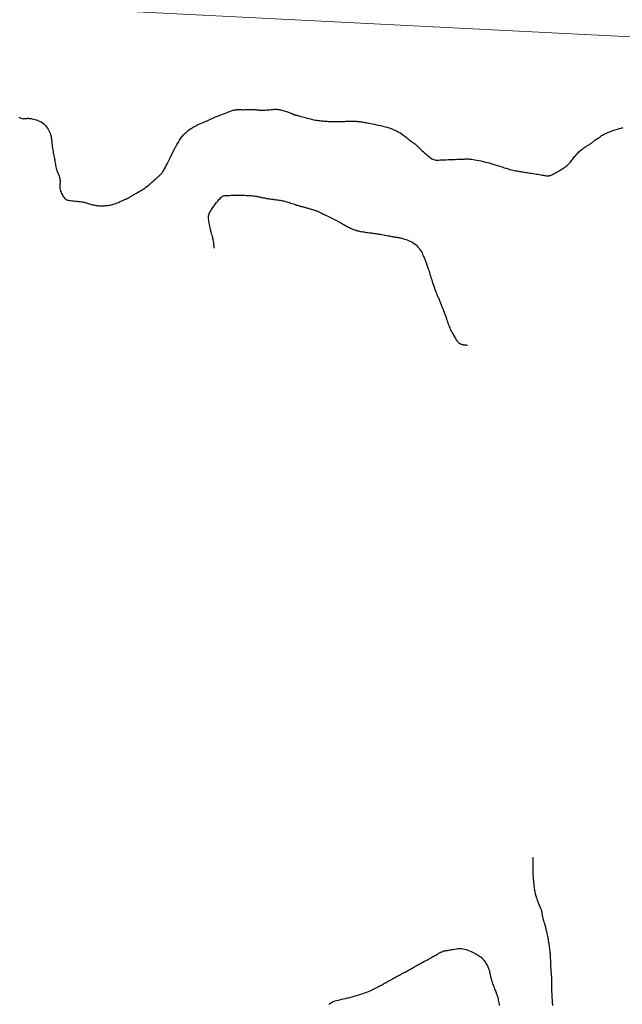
# Model space of a CAD drawing. Header units: millimetres. Extents: x 32690613 to 32693367, y 5343692 to 5344708.
# Tile 436 of 656: x 32692748 to 32692780, y 5344152 to 5344203. Entities that reach past the tile are written whole.
import ezdxf

# ---------------------------------------------------------------- set-up
doc = ezdxf.new("R2010")
doc.units = ezdxf.units.MM
doc.header["$LTSCALE"] = 20
doc.layers.get('0').update_dxf_attribs({"lineweight": 18})
doc.layers.get('Defpoints').update_dxf_attribs({"color": 11, "lineweight": 18})
for name, color, linetype in [('02-DGM_HL_492.00', 82, 'Continuous'), ('02-DGM_HL_492.50', 92, 'Continuous'), ('02-DGM_HL_493.00', 102, 'Continuous')]:
    doc.layers.add(name, color=color, linetype=linetype)

# ---------------------------------------------------------------- blocks, each defined once
blk = doc.blocks.new('A$C78070446')
blk.add_line((4469482.471, 5342769.75), (4470232.054, 5342702.499))

msp = doc.modelspace()

# ---------------------------------------------------------------- linework, layer by layer
at = {"layer": '02-DGM_HL_492.00', "elevation": 492, "flags": 128}
for points in [[(32692748.224, 5344198.038), (32692748.292, 5344198.008), (32692748.351, 5344197.985), (32692748.402, 5344197.97), (32692748.445, 5344197.961), (32692748.483, 5344197.957), (32692748.516, 5344197.957), (32692748.546, 5344197.959), (32692748.574, 5344197.963), (32692748.602, 5344197.968), (32692748.631, 5344197.971), (32692748.661, 5344197.974), (32692748.694, 5344197.975), (32692748.73, 5344197.975), (32692748.771, 5344197.972), (32692748.817, 5344197.967), (32692748.869, 5344197.959), (32692748.928, 5344197.947), (32692748.995, 5344197.932), (32692749.068, 5344197.913), (32692749.145, 5344197.889), (32692749.224, 5344197.861), (32692749.305, 5344197.826), (32692749.383, 5344197.786), (32692749.459, 5344197.74), (32692749.53, 5344197.686), (32692749.594, 5344197.625), (32692749.651, 5344197.559), (32692749.703, 5344197.489), (32692749.748, 5344197.416), (32692749.787, 5344197.343), (32692749.821, 5344197.271), (32692749.849, 5344197.202), (32692749.872, 5344197.138), (32692749.891, 5344197.079), (32692749.905, 5344197.026), (32692749.916, 5344196.977), (32692749.924, 5344196.932), (32692749.929, 5344196.89), (32692749.933, 5344196.85), (32692749.936, 5344196.812), (32692749.939, 5344196.774), (32692749.942, 5344196.736), (32692749.945, 5344196.697), (32692749.949, 5344196.656), (32692749.953, 5344196.613), (32692749.959, 5344196.567), (32692749.966, 5344196.517), (32692749.974, 5344196.463), (32692749.984, 5344196.404), (32692749.995, 5344196.339), (32692750.007, 5344196.269), (32692750.021, 5344196.196), (32692750.035, 5344196.12), (32692750.049, 5344196.042), (32692750.064, 5344195.964), (32692750.078, 5344195.886), (32692750.091, 5344195.81), (32692750.104, 5344195.736), (32692750.117, 5344195.664), (32692750.129, 5344195.594), (32692750.142, 5344195.527), (32692750.155, 5344195.461), (32692750.171, 5344195.396), (32692750.188, 5344195.333), (32692750.207, 5344195.271), (32692750.229, 5344195.209), (32692750.253, 5344195.149), (32692750.277, 5344195.089), (32692750.301, 5344195.03), (32692750.323, 5344194.971), (32692750.342, 5344194.913), (32692750.357, 5344194.855), (32692750.367, 5344194.798), (32692750.372, 5344194.741), (32692750.371, 5344194.683), (32692750.368, 5344194.626), (32692750.364, 5344194.568), (32692750.36, 5344194.51), (32692750.357, 5344194.451), (32692750.359, 5344194.391), (32692750.366, 5344194.329), (32692750.379, 5344194.266), (32692750.398, 5344194.203), (32692750.421, 5344194.141), (32692750.448, 5344194.08), (32692750.478, 5344194.022), (32692750.509, 5344193.968), (32692750.54, 5344193.919), (32692750.57, 5344193.876), (32692750.599, 5344193.839), (32692750.627, 5344193.809), (32692750.656, 5344193.784), (32692750.688, 5344193.764), (32692750.723, 5344193.748), (32692750.765, 5344193.735), (32692750.813, 5344193.724), (32692750.87, 5344193.714), (32692750.937, 5344193.706), (32692751.011, 5344193.698), (32692751.091, 5344193.69), (32692751.173, 5344193.682), (32692751.255, 5344193.674), (32692751.334, 5344193.667), (32692751.409, 5344193.658), (32692751.477, 5344193.649), (32692751.535, 5344193.64), (32692751.585, 5344193.63), (32692751.63, 5344193.619), (32692751.67, 5344193.607), (32692751.708, 5344193.595), (32692751.747, 5344193.582), (32692751.787, 5344193.568), (32692751.831, 5344193.554), (32692751.88, 5344193.539), (32692751.935, 5344193.524), (32692751.993, 5344193.509), (32692752.054, 5344193.494), (32692752.118, 5344193.481), (32692752.182, 5344193.469), (32692752.247, 5344193.458), (32692752.31, 5344193.449), (32692752.372, 5344193.443), (32692752.432, 5344193.439), (32692752.491, 5344193.437), (32692752.548, 5344193.436), (32692752.604, 5344193.438), (32692752.659, 5344193.44), (32692752.713, 5344193.444), (32692752.766, 5344193.448), (32692752.818, 5344193.453), (32692752.871, 5344193.46), (32692752.923, 5344193.467), (32692752.976, 5344193.476), (32692753.03, 5344193.488), (32692753.086, 5344193.502), (32692753.143, 5344193.518), (32692753.204, 5344193.538), (32692753.267, 5344193.561), (32692753.331, 5344193.586), (32692753.396, 5344193.613), (32692753.461, 5344193.641), (32692753.522, 5344193.668), (32692753.581, 5344193.695), (32692753.634, 5344193.719), (32692753.681, 5344193.741), (32692753.721, 5344193.759), (32692753.755, 5344193.773), (32692753.784, 5344193.786), (32692753.808, 5344193.796), (32692753.83, 5344193.805), (32692753.85, 5344193.814), (32692753.869, 5344193.822), (32692753.889, 5344193.831), (32692753.91, 5344193.842), (32692753.934, 5344193.854), (32692753.959, 5344193.867), (32692753.986, 5344193.882), (32692754.016, 5344193.899), (32692754.048, 5344193.918), (32692754.083, 5344193.939), (32692754.12, 5344193.962), (32692754.161, 5344193.987), (32692754.203, 5344194.014), (32692754.248, 5344194.041), (32692754.293, 5344194.07), (32692754.338, 5344194.098), (32692754.383, 5344194.125), (32692754.427, 5344194.151), (32692754.469, 5344194.174), (32692754.508, 5344194.196), (32692754.547, 5344194.216), (32692754.586, 5344194.236), (32692754.626, 5344194.259), (32692754.669, 5344194.284), (32692754.717, 5344194.315), (32692754.77, 5344194.352), (32692754.83, 5344194.397), (32692754.897, 5344194.451), (32692754.971, 5344194.512), (32692755.047, 5344194.577), (32692755.125, 5344194.645), (32692755.202, 5344194.713), (32692755.276, 5344194.779), (32692755.343, 5344194.84), (32692755.402, 5344194.895), (32692755.452, 5344194.94), (32692755.492, 5344194.978), (32692755.524, 5344195.008), (32692755.549, 5344195.033), (32692755.569, 5344195.052), (32692755.586, 5344195.068), (32692755.599, 5344195.081), (32692755.612, 5344195.092), (32692755.624, 5344195.103), (32692755.637, 5344195.115), (32692755.651, 5344195.129), (32692755.667, 5344195.148), (32692755.685, 5344195.173), (32692755.707, 5344195.205), (32692755.733, 5344195.246), (32692755.763, 5344195.298), (32692755.798, 5344195.361), (32692755.837, 5344195.436), (32692755.881, 5344195.52), (32692755.928, 5344195.613), (32692755.978, 5344195.713), (32692756.032, 5344195.82), (32692756.087, 5344195.931), (32692756.144, 5344196.047), (32692756.203, 5344196.165), (32692756.263, 5344196.284), (32692756.324, 5344196.403), (32692756.386, 5344196.52), (32692756.449, 5344196.635), (32692756.513, 5344196.744), (32692756.578, 5344196.848), (32692756.644, 5344196.944), (32692756.711, 5344197.032), (32692756.778, 5344197.111), (32692756.845, 5344197.182), (32692756.912, 5344197.247), (32692756.978, 5344197.305), (32692757.043, 5344197.357), (32692757.106, 5344197.404), (32692757.168, 5344197.446), (32692757.229, 5344197.484), (32692757.288, 5344197.519), (32692757.348, 5344197.552), (32692757.41, 5344197.583), (32692757.476, 5344197.615), (32692757.546, 5344197.648), (32692757.622, 5344197.682), (32692757.706, 5344197.719), (32692757.798, 5344197.76), (32692757.897, 5344197.804), (32692758.002, 5344197.851), (32692758.111, 5344197.899), (32692758.222, 5344197.947), (32692758.334, 5344197.996), (32692758.446, 5344198.044), (32692758.555, 5344198.09), (32692758.661, 5344198.133), (32692758.762, 5344198.174), (32692758.859, 5344198.212), (32692758.95, 5344198.248), (32692759.036, 5344198.28), (32692759.115, 5344198.309), (32692759.188, 5344198.334), (32692759.254, 5344198.356), (32692759.312, 5344198.375), (32692759.363, 5344198.39), (32692759.409, 5344198.402), (32692759.449, 5344198.412), (32692759.486, 5344198.419), (32692759.521, 5344198.424), (32692759.553, 5344198.427), (32692759.584, 5344198.429), (32692759.616, 5344198.43), (32692759.648, 5344198.429), (32692759.682, 5344198.429), (32692759.72, 5344198.428), (32692759.761, 5344198.426), (32692759.807, 5344198.425), (32692759.859, 5344198.424), (32692759.918, 5344198.424), (32692759.984, 5344198.425), (32692760.056, 5344198.426), (32692760.131, 5344198.427), (32692760.208, 5344198.428), (32692760.284, 5344198.429), (32692760.358, 5344198.43), (32692760.426, 5344198.429), (32692760.488, 5344198.427), (32692760.541, 5344198.423), (32692760.588, 5344198.418), (32692760.63, 5344198.413), (32692760.671, 5344198.407), (32692760.712, 5344198.402), (32692760.757, 5344198.399), (32692760.807, 5344198.396), (32692760.864, 5344198.396), (32692760.932, 5344198.399), (32692761.007, 5344198.403), (32692761.087, 5344198.41), (32692761.17, 5344198.417), (32692761.253, 5344198.424), (32692761.334, 5344198.431), (32692761.409, 5344198.437), (32692761.478, 5344198.442), (32692761.537, 5344198.445), (32692761.588, 5344198.445), (32692761.633, 5344198.444), (32692761.674, 5344198.441), (32692761.712, 5344198.435), (32692761.751, 5344198.428), (32692761.792, 5344198.418), (32692761.837, 5344198.407), (32692761.887, 5344198.393), (32692761.941, 5344198.378), (32692761.999, 5344198.361), (32692762.057, 5344198.344), (32692762.116, 5344198.326), (32692762.172, 5344198.309), (32692762.225, 5344198.291), (32692762.274, 5344198.275), (32692762.316, 5344198.259), (32692762.352, 5344198.244), (32692762.383, 5344198.231), (32692762.41, 5344198.219), (32692762.433, 5344198.208), (32692762.453, 5344198.197), (32692762.471, 5344198.189), (32692762.488, 5344198.181), (32692762.503, 5344198.174), (32692762.518, 5344198.168), (32692762.533, 5344198.164), (32692762.547, 5344198.159), (32692762.562, 5344198.156), (32692762.577, 5344198.152), (32692762.592, 5344198.149), (32692762.609, 5344198.145), (32692762.626, 5344198.142), (32692762.646, 5344198.137), (32692762.669, 5344198.132), (32692762.697, 5344198.125), (32692762.731, 5344198.117), (32692762.771, 5344198.106), (32692762.82, 5344198.093), (32692762.878, 5344198.077), (32692762.946, 5344198.058), (32692763.023, 5344198.037), (32692763.107, 5344198.014), (32692763.194, 5344197.99), (32692763.285, 5344197.966), (32692763.376, 5344197.943), (32692763.466, 5344197.921), (32692763.552, 5344197.902), (32692763.634, 5344197.886), (32692763.711, 5344197.873), (32692763.784, 5344197.862), (32692763.853, 5344197.854), (32692763.92, 5344197.847), (32692763.985, 5344197.841), (32692764.048, 5344197.836), (32692764.111, 5344197.831), (32692764.174, 5344197.827), (32692764.237, 5344197.823), (32692764.3, 5344197.818), (32692764.363, 5344197.815), (32692764.427, 5344197.811), (32692764.491, 5344197.808), (32692764.556, 5344197.806), (32692764.622, 5344197.805), (32692764.688, 5344197.805), (32692764.755, 5344197.805), (32692764.822, 5344197.806), (32692764.889, 5344197.807), (32692764.956, 5344197.809), (32692765.022, 5344197.812), (32692765.086, 5344197.814), (32692765.149, 5344197.816), (32692765.211, 5344197.819), (32692765.271, 5344197.821), (32692765.33, 5344197.823), (32692765.387, 5344197.825), (32692765.443, 5344197.826), (32692765.498, 5344197.827), (32692765.552, 5344197.827), (32692765.605, 5344197.827), (32692765.658, 5344197.826), (32692765.71, 5344197.824), (32692765.763, 5344197.821), (32692765.816, 5344197.817), (32692765.871, 5344197.812), (32692765.927, 5344197.806), (32692765.986, 5344197.798), (32692766.047, 5344197.789), (32692766.112, 5344197.779), (32692766.18, 5344197.767), (32692766.252, 5344197.754), (32692766.329, 5344197.739), (32692766.41, 5344197.722), (32692766.496, 5344197.705), (32692766.588, 5344197.686), (32692766.686, 5344197.665), (32692766.79, 5344197.643), (32692766.899, 5344197.62), (32692767.01, 5344197.595), (32692767.124, 5344197.569), (32692767.237, 5344197.54), (32692767.349, 5344197.509), (32692767.458, 5344197.476), (32692767.562, 5344197.441), (32692767.661, 5344197.403), (32692767.753, 5344197.363), (32692767.841, 5344197.321), (32692767.923, 5344197.277), (32692768.001, 5344197.231), (32692768.074, 5344197.185), (32692768.144, 5344197.138), (32692768.21, 5344197.091), (32692768.273, 5344197.043), (32692768.332, 5344196.996), (32692768.388, 5344196.951), (32692768.441, 5344196.907), (32692768.49, 5344196.866), (32692768.535, 5344196.827), (32692768.576, 5344196.793), (32692768.613, 5344196.764), (32692768.646, 5344196.739), (32692768.676, 5344196.718), (32692768.701, 5344196.702), (32692768.725, 5344196.687), (32692768.745, 5344196.675), (32692768.764, 5344196.664), (32692768.782, 5344196.653), (32692768.798, 5344196.642), (32692768.814, 5344196.629), (32692768.831, 5344196.614), (32692768.85, 5344196.596), (32692768.873, 5344196.573), (32692768.901, 5344196.546), (32692768.935, 5344196.512), (32692768.976, 5344196.47), (32692769.027, 5344196.421), (32692769.088, 5344196.363), (32692769.156, 5344196.299), (32692769.23, 5344196.231), (32692769.308, 5344196.161), (32692769.387, 5344196.092), (32692769.465, 5344196.028), (32692769.539, 5344195.969), (32692769.607, 5344195.92), (32692769.667, 5344195.881), (32692769.721, 5344195.852), (32692769.771, 5344195.831), (32692769.819, 5344195.818), (32692769.867, 5344195.811), (32692769.916, 5344195.808), (32692769.969, 5344195.809), (32692770.028, 5344195.811), (32692770.094, 5344195.813), (32692770.167, 5344195.816), (32692770.246, 5344195.819), (32692770.33, 5344195.823), (32692770.417, 5344195.826), (32692770.508, 5344195.83), (32692770.6, 5344195.833), (32692770.694, 5344195.837), (32692770.787, 5344195.841), (32692770.88, 5344195.844), (32692770.971, 5344195.848), (32692771.058, 5344195.851), (32692771.142, 5344195.854), (32692771.221, 5344195.857), (32692771.294, 5344195.86), (32692771.36, 5344195.863), (32692771.419, 5344195.865), (32692771.473, 5344195.867), (32692771.523, 5344195.867), (32692771.574, 5344195.866), (32692771.626, 5344195.863), (32692771.683, 5344195.858), (32692771.747, 5344195.85), (32692771.82, 5344195.839), (32692771.904, 5344195.825), (32692771.999, 5344195.807), (32692772.102, 5344195.787), (32692772.214, 5344195.763), (32692772.331, 5344195.736), (32692772.452, 5344195.707), (32692772.577, 5344195.675), (32692772.703, 5344195.64), (32692772.83, 5344195.603), (32692772.955, 5344195.565), (32692773.078, 5344195.526), (32692773.199, 5344195.488), (32692773.316, 5344195.45), (32692773.427, 5344195.414), (32692773.533, 5344195.381), (32692773.632, 5344195.351), (32692773.723, 5344195.326), (32692773.807, 5344195.304), (32692773.885, 5344195.286), (32692773.958, 5344195.27), (32692774.027, 5344195.257), (32692774.093, 5344195.245), (32692774.157, 5344195.234), (32692774.221, 5344195.224), (32692774.284, 5344195.214), (32692774.347, 5344195.204), (32692774.412, 5344195.194), (32692774.478, 5344195.183), (32692774.545, 5344195.172), (32692774.616, 5344195.161), (32692774.689, 5344195.149), (32692774.766, 5344195.137), (32692774.846, 5344195.124), (32692774.929, 5344195.111), (32692775.013, 5344195.097), (32692775.096, 5344195.084), (32692775.178, 5344195.07), (32692775.256, 5344195.056), (32692775.329, 5344195.043), (32692775.396, 5344195.031), (32692775.455, 5344195.019), (32692775.508, 5344195.009), (32692775.554, 5344195), (32692775.597, 5344194.993), (32692775.636, 5344194.988), (32692775.673, 5344194.986), (32692775.709, 5344194.987), (32692775.745, 5344194.992), (32692775.782, 5344195), (32692775.82, 5344195.013), (32692775.861, 5344195.029), (32692775.904, 5344195.048), (32692775.95, 5344195.071), (32692776.001, 5344195.098), (32692776.055, 5344195.127), (32692776.113, 5344195.159), (32692776.177, 5344195.194), (32692776.244, 5344195.232), (32692776.314, 5344195.271), (32692776.384, 5344195.312), (32692776.453, 5344195.355), (32692776.52, 5344195.398), (32692776.584, 5344195.442), (32692776.643, 5344195.486), (32692776.695, 5344195.529), (32692776.742, 5344195.573), (32692776.785, 5344195.617), (32692776.824, 5344195.661), (32692776.86, 5344195.705), (32692776.895, 5344195.75), (32692776.93, 5344195.796), (32692776.965, 5344195.843), (32692777.002, 5344195.891), (32692777.039, 5344195.939), (32692777.079, 5344195.988), (32692777.119, 5344196.037), (32692777.161, 5344196.085), (32692777.204, 5344196.132), (32692777.247, 5344196.178), (32692777.292, 5344196.223), (32692777.338, 5344196.265), (32692777.384, 5344196.305), (32692777.43, 5344196.343), (32692777.475, 5344196.379), (32692777.52, 5344196.413), (32692777.564, 5344196.444), (32692777.606, 5344196.472), (32692777.645, 5344196.498), (32692777.683, 5344196.521), (32692777.718, 5344196.543), (32692777.751, 5344196.563), (32692777.783, 5344196.581), (32692777.814, 5344196.6), (32692777.844, 5344196.619), (32692777.874, 5344196.639), (32692777.904, 5344196.66), (32692777.935, 5344196.683), (32692777.967, 5344196.708), (32692778, 5344196.734), (32692778.034, 5344196.762), (32692778.07, 5344196.792), (32692778.109, 5344196.822), (32692778.15, 5344196.854), (32692778.195, 5344196.886), (32692778.242, 5344196.919), (32692778.293, 5344196.953), (32692778.346, 5344196.988), (32692778.402, 5344197.023), (32692778.461, 5344197.059), (32692778.522, 5344197.095), (32692778.584, 5344197.133), (32692778.648, 5344197.171)], [(32692778.648, 5344197.171), (32692778.8, 5344197.232), (32692778.94, 5344197.287), (32692779.069, 5344197.335), (32692779.188, 5344197.377), (32692779.3, 5344197.413), (32692779.403, 5344197.445), (32692779.501, 5344197.471), (32692779.593, 5344197.493)]]:
    msp.add_lwpolyline(points, dxfattribs=at)
at = {"layer": '02-DGM_HL_492.50', "elevation": 492.5, "flags": 128}
for points in [[(32692758.367, 5344191.234), (32692758.367, 5344191.242), (32692758.366, 5344191.266), (32692758.365, 5344191.304), (32692758.362, 5344191.351), (32692758.358, 5344191.407), (32692758.352, 5344191.468), (32692758.345, 5344191.533), (32692758.335, 5344191.599), (32692758.323, 5344191.664), (32692758.308, 5344191.729), (32692758.292, 5344191.793), (32692758.275, 5344191.859), (32692758.256, 5344191.925), (32692758.237, 5344191.994), (32692758.218, 5344192.065), (32692758.198, 5344192.14), (32692758.179, 5344192.218), (32692758.161, 5344192.299), (32692758.143, 5344192.382), (32692758.127, 5344192.464), (32692758.113, 5344192.544), (32692758.1, 5344192.621), (32692758.09, 5344192.693), (32692758.082, 5344192.759), (32692758.078, 5344192.818), (32692758.077, 5344192.871), (32692758.081, 5344192.921), (32692758.09, 5344192.97), (32692758.106, 5344193.019), (32692758.129, 5344193.072), (32692758.159, 5344193.13), (32692758.199, 5344193.196), (32692758.247, 5344193.27), (32692758.303, 5344193.351), (32692758.365, 5344193.436), (32692758.429, 5344193.522), (32692758.495, 5344193.606), (32692758.559, 5344193.685), (32692758.619, 5344193.757), (32692758.674, 5344193.818), (32692758.722, 5344193.866), (32692758.764, 5344193.903), (32692758.803, 5344193.929), (32692758.841, 5344193.947), (32692758.88, 5344193.959), (32692758.923, 5344193.966), (32692758.972, 5344193.97), (32692759.03, 5344193.972), (32692759.097, 5344193.975), (32692759.174, 5344193.978), (32692759.259, 5344193.98), (32692759.349, 5344193.983), (32692759.445, 5344193.985), (32692759.543, 5344193.987), (32692759.644, 5344193.987), (32692759.744, 5344193.987), (32692759.844, 5344193.985), (32692759.942, 5344193.982), (32692760.036, 5344193.978), (32692760.127, 5344193.973), (32692760.213, 5344193.968), (32692760.294, 5344193.962), (32692760.368, 5344193.955), (32692760.434, 5344193.948), (32692760.493, 5344193.94), (32692760.546, 5344193.933), (32692760.592, 5344193.925), (32692760.635, 5344193.917), (32692760.675, 5344193.909), (32692760.714, 5344193.9), (32692760.752, 5344193.891), (32692760.792, 5344193.881), (32692760.835, 5344193.872), (32692760.881, 5344193.862), (32692760.929, 5344193.852), (32692760.98, 5344193.841), (32692761.034, 5344193.831), (32692761.09, 5344193.821), (32692761.149, 5344193.811), (32692761.211, 5344193.802), (32692761.275, 5344193.793), (32692761.341, 5344193.784), (32692761.408, 5344193.775), (32692761.475, 5344193.767), (32692761.543, 5344193.758), (32692761.609, 5344193.75), (32692761.674, 5344193.74), (32692761.737, 5344193.731), (32692761.797, 5344193.721), (32692761.854, 5344193.71), (32692761.911, 5344193.698), (32692761.966, 5344193.686), (32692762.022, 5344193.672), (32692762.079, 5344193.657), (32692762.138, 5344193.64), (32692762.2, 5344193.622), (32692762.265, 5344193.602), (32692762.332, 5344193.581), (32692762.399, 5344193.559), (32692762.466, 5344193.537), (32692762.531, 5344193.516), (32692762.593, 5344193.496), (32692762.649, 5344193.477), (32692762.7, 5344193.461), (32692762.743, 5344193.448), (32692762.779, 5344193.437), (32692762.811, 5344193.428), (32692762.84, 5344193.42), (32692762.867, 5344193.413), (32692762.893, 5344193.406), (32692762.92, 5344193.399), (32692762.95, 5344193.392), (32692762.984, 5344193.383), (32692763.021, 5344193.372), (32692763.061, 5344193.361), (32692763.103, 5344193.349), (32692763.147, 5344193.336), (32692763.193, 5344193.323), (32692763.24, 5344193.31), (32692763.287, 5344193.296), (32692763.335, 5344193.282), (32692763.382, 5344193.268), (32692763.428, 5344193.255), (32692763.472, 5344193.242), (32692763.514, 5344193.229), (32692763.554, 5344193.217), (32692763.591, 5344193.206), (32692763.625, 5344193.195), (32692763.655, 5344193.186), (32692763.682, 5344193.176), (32692763.707, 5344193.167), (32692763.731, 5344193.158), (32692763.756, 5344193.147), (32692763.782, 5344193.136), (32692763.81, 5344193.123), (32692763.841, 5344193.109), (32692763.877, 5344193.092), (32692763.917, 5344193.072), (32692763.961, 5344193.051), (32692764.008, 5344193.027), (32692764.06, 5344193.002), (32692764.115, 5344192.974), (32692764.174, 5344192.945), (32692764.236, 5344192.914), (32692764.302, 5344192.882), (32692764.369, 5344192.848), (32692764.439, 5344192.814), (32692764.509, 5344192.778), (32692764.58, 5344192.743), (32692764.65, 5344192.707), (32692764.719, 5344192.671), (32692764.786, 5344192.636), (32692764.85, 5344192.601), (32692764.912, 5344192.567), (32692764.972, 5344192.534), (32692765.029, 5344192.502), (32692765.085, 5344192.471), (32692765.139, 5344192.441), (32692765.192, 5344192.412), (32692765.244, 5344192.384), (32692765.294, 5344192.357), (32692765.344, 5344192.331), (32692765.392, 5344192.306), (32692765.438, 5344192.283), (32692765.483, 5344192.262), (32692765.525, 5344192.242), (32692765.565, 5344192.224), (32692765.603, 5344192.208), (32692765.638, 5344192.193), (32692765.672, 5344192.181), (32692765.705, 5344192.169), (32692765.739, 5344192.159), (32692765.774, 5344192.149), (32692765.813, 5344192.14), (32692765.856, 5344192.131), (32692765.904, 5344192.121), (32692765.958, 5344192.111), (32692766.017, 5344192.101), (32692766.081, 5344192.09), (32692766.147, 5344192.079), (32692766.214, 5344192.069), (32692766.282, 5344192.058), (32692766.349, 5344192.049), (32692766.413, 5344192.04), (32692766.474, 5344192.032), (32692766.533, 5344192.025), (32692766.589, 5344192.019), (32692766.645, 5344192.012), (32692766.701, 5344192.005), (32692766.757, 5344191.998), (32692766.814, 5344191.99), (32692766.874, 5344191.981), (32692766.937, 5344191.971), (32692767.002, 5344191.959), (32692767.068, 5344191.947), (32692767.136, 5344191.934), (32692767.204, 5344191.921), (32692767.271, 5344191.908), (32692767.337, 5344191.895), (32692767.401, 5344191.882), (32692767.463, 5344191.871), (32692767.522, 5344191.86), (32692767.579, 5344191.85), (32692767.633, 5344191.841), (32692767.685, 5344191.833), (32692767.734, 5344191.825), (32692767.781, 5344191.817), (32692767.826, 5344191.81), (32692767.869, 5344191.803), (32692767.91, 5344191.796), (32692767.952, 5344191.788), (32692767.996, 5344191.78), (32692768.041, 5344191.77), (32692768.09, 5344191.758), (32692768.144, 5344191.744), (32692768.204, 5344191.727), (32692768.271, 5344191.707), (32692768.343, 5344191.684), (32692768.419, 5344191.656), (32692768.497, 5344191.624), (32692768.576, 5344191.588), (32692768.654, 5344191.547), (32692768.73, 5344191.5), (32692768.802, 5344191.448), (32692768.868, 5344191.39), (32692768.929, 5344191.327), (32692768.985, 5344191.26), (32692769.036, 5344191.192), (32692769.082, 5344191.123), (32692769.123, 5344191.055), (32692769.159, 5344190.988), (32692769.191, 5344190.924), (32692769.219, 5344190.865), (32692769.243, 5344190.81), (32692769.264, 5344190.758), (32692769.283, 5344190.708), (32692769.3, 5344190.66), (32692769.316, 5344190.613), (32692769.332, 5344190.567), (32692769.349, 5344190.52), (32692769.366, 5344190.473), (32692769.385, 5344190.425), (32692769.404, 5344190.375), (32692769.423, 5344190.324), (32692769.443, 5344190.27), (32692769.464, 5344190.215), (32692769.484, 5344190.157), (32692769.504, 5344190.097), (32692769.525, 5344190.033), (32692769.545, 5344189.967), (32692769.565, 5344189.898), (32692769.587, 5344189.826), (32692769.609, 5344189.75), (32692769.633, 5344189.671), (32692769.659, 5344189.588), (32692769.687, 5344189.502), (32692769.717, 5344189.413), (32692769.749, 5344189.322), (32692769.782, 5344189.23), (32692769.814, 5344189.141), (32692769.846, 5344189.055), (32692769.877, 5344188.975), (32692769.905, 5344188.902), (32692769.93, 5344188.839), (32692769.951, 5344188.786), (32692769.969, 5344188.743), (32692769.983, 5344188.709), (32692769.995, 5344188.681), (32692770.005, 5344188.66), (32692770.013, 5344188.644), (32692770.019, 5344188.631), (32692770.025, 5344188.62), (32692770.03, 5344188.61), (32692770.034, 5344188.601), (32692770.039, 5344188.592), (32692770.042, 5344188.584), (32692770.046, 5344188.575), (32692770.05, 5344188.566), (32692770.053, 5344188.557), (32692770.057, 5344188.547), (32692770.061, 5344188.536), (32692770.066, 5344188.523), (32692770.072, 5344188.506), (32692770.081, 5344188.484), (32692770.092, 5344188.456), (32692770.106, 5344188.42), (32692770.123, 5344188.375), (32692770.145, 5344188.319), (32692770.172, 5344188.252), (32692770.203, 5344188.175), (32692770.236, 5344188.091), (32692770.271, 5344188.001), (32692770.306, 5344187.909), (32692770.342, 5344187.817), (32692770.375, 5344187.726), (32692770.406, 5344187.639), (32692770.434, 5344187.558), (32692770.459, 5344187.483), (32692770.482, 5344187.412), (32692770.504, 5344187.345), (32692770.525, 5344187.281), (32692770.547, 5344187.219), (32692770.57, 5344187.157), (32692770.596, 5344187.096), (32692770.624, 5344187.034), (32692770.655, 5344186.972), (32692770.687, 5344186.91), (32692770.72, 5344186.849), (32692770.754, 5344186.788), (32692770.789, 5344186.73), (32692770.822, 5344186.673), (32692770.854, 5344186.619), (32692770.885, 5344186.568), (32692770.914, 5344186.52), (32692770.943, 5344186.475), (32692770.97, 5344186.434), (32692770.998, 5344186.397), (32692771.026, 5344186.363), (32692771.054, 5344186.334), (32692771.084, 5344186.309), (32692771.115, 5344186.289), (32692771.147, 5344186.272), (32692771.18, 5344186.259), (32692771.214, 5344186.249), (32692771.248, 5344186.241), (32692771.282, 5344186.234), (32692771.316, 5344186.23), (32692771.349, 5344186.225), (32692771.382, 5344186.221), (32692771.412, 5344186.217), (32692771.44, 5344186.214), (32692771.465, 5344186.211), (32692771.486, 5344186.208), (32692771.502, 5344186.206), (32692771.512, 5344186.205), (32692771.516, 5344186.204)], [(32692774.901, 5344159.628), (32692774.902, 5344159.623), (32692774.903, 5344159.61), (32692774.906, 5344159.589), (32692774.908, 5344159.56), (32692774.911, 5344159.523), (32692774.913, 5344159.479), (32692774.915, 5344159.427), (32692774.916, 5344159.368), (32692774.916, 5344159.303), (32692774.915, 5344159.231), (32692774.914, 5344159.153), (32692774.913, 5344159.071), (32692774.913, 5344158.985), (32692774.913, 5344158.895), (32692774.915, 5344158.802), (32692774.918, 5344158.707), (32692774.923, 5344158.61), (32692774.93, 5344158.514), (32692774.938, 5344158.419), (32692774.948, 5344158.326), (32692774.957, 5344158.238), (32692774.967, 5344158.156), (32692774.976, 5344158.08), (32692774.985, 5344158.013), (32692774.993, 5344157.956), (32692775, 5344157.907), (32692775.007, 5344157.866), (32692775.012, 5344157.832), (32692775.018, 5344157.803), (32692775.023, 5344157.779), (32692775.027, 5344157.757), (32692775.032, 5344157.738), (32692775.037, 5344157.72), (32692775.042, 5344157.702), (32692775.048, 5344157.684), (32692775.054, 5344157.665), (32692775.061, 5344157.645), (32692775.068, 5344157.622), (32692775.077, 5344157.596), (32692775.087, 5344157.567), (32692775.099, 5344157.535), (32692775.112, 5344157.498), (32692775.126, 5344157.459), (32692775.141, 5344157.417), (32692775.157, 5344157.374), (32692775.173, 5344157.329), (32692775.191, 5344157.284), (32692775.209, 5344157.238), (32692775.227, 5344157.193), (32692775.245, 5344157.148), (32692775.263, 5344157.105), (32692775.28, 5344157.063), (32692775.297, 5344157.023), (32692775.312, 5344156.985), (32692775.326, 5344156.95), (32692775.338, 5344156.917), (32692775.348, 5344156.888), (32692775.355, 5344156.861), (32692775.362, 5344156.837), (32692775.367, 5344156.815), (32692775.37, 5344156.794), (32692775.373, 5344156.774), (32692775.376, 5344156.755), (32692775.378, 5344156.736), (32692775.381, 5344156.716), (32692775.383, 5344156.695), (32692775.387, 5344156.671), (32692775.392, 5344156.643), (32692775.399, 5344156.609), (32692775.408, 5344156.569), (32692775.419, 5344156.521), (32692775.434, 5344156.464), (32692775.452, 5344156.397), (32692775.472, 5344156.323), (32692775.495, 5344156.241), (32692775.518, 5344156.156), (32692775.543, 5344156.069), (32692775.566, 5344155.982), (32692775.589, 5344155.897), (32692775.609, 5344155.816), (32692775.628, 5344155.741), (32692775.643, 5344155.67), (32692775.657, 5344155.605), (32692775.67, 5344155.542), (32692775.681, 5344155.481), (32692775.692, 5344155.421), (32692775.702, 5344155.361), (32692775.712, 5344155.3), (32692775.722, 5344155.236), (32692775.733, 5344155.171), (32692775.743, 5344155.105), (32692775.754, 5344155.038), (32692775.764, 5344154.97), (32692775.773, 5344154.901), (32692775.782, 5344154.834), (32692775.789, 5344154.766), (32692775.796, 5344154.7), (32692775.801, 5344154.635), (32692775.806, 5344154.57), (32692775.81, 5344154.507), (32692775.813, 5344154.443), (32692775.816, 5344154.38), (32692775.819, 5344154.318), (32692775.821, 5344154.255), (32692775.824, 5344154.193), (32692775.826, 5344154.13), (32692775.829, 5344154.068), (32692775.832, 5344154.005), (32692775.835, 5344153.942), (32692775.838, 5344153.878), (32692775.842, 5344153.815), (32692775.847, 5344153.75), (32692775.851, 5344153.686), (32692775.857, 5344153.621), (32692775.862, 5344153.556), (32692775.867, 5344153.491), (32692775.872, 5344153.426), (32692775.877, 5344153.361), (32692775.88, 5344153.298), (32692775.883, 5344153.235), (32692775.885, 5344153.173), (32692775.886, 5344153.112), (32692775.887, 5344153.051), (32692775.887, 5344152.991), (32692775.886, 5344152.931), (32692775.886, 5344152.871), (32692775.886, 5344152.811), (32692775.886, 5344152.751), (32692775.886, 5344152.69), (32692775.887, 5344152.629), (32692775.889, 5344152.568), (32692775.891, 5344152.506), (32692775.894, 5344152.444), (32692775.897, 5344152.382), (32692775.901, 5344152.32), (32692775.906, 5344152.257), (32692775.911, 5344152.195), (32692775.916, 5344152.133), (32692775.922, 5344152.07), (32692775.927, 5344152.008), (32692775.931, 5344151.947)]]:
    msp.add_lwpolyline(points, dxfattribs=at)
at = {"layer": '02-DGM_HL_493.00', "elevation": 493, "flags": 128}
msp.add_lwpolyline([(32692764.323, 5344151.996), (32692764.376, 5344152.039), (32692764.423, 5344152.073), (32692764.465, 5344152.101), (32692764.507, 5344152.125), (32692764.55, 5344152.145), (32692764.599, 5344152.163), (32692764.656, 5344152.181), (32692764.723, 5344152.2), (32692764.8, 5344152.219), (32692764.886, 5344152.24), (32692764.98, 5344152.262), (32692765.081, 5344152.286), (32692765.187, 5344152.311), (32692765.297, 5344152.337), (32692765.411, 5344152.365), (32692765.527, 5344152.395), (32692765.644, 5344152.427), (32692765.76, 5344152.459), (32692765.875, 5344152.493), (32692765.987, 5344152.527), (32692766.095, 5344152.562), (32692766.198, 5344152.597), (32692766.294, 5344152.632), (32692766.383, 5344152.667), (32692766.465, 5344152.701), (32692766.541, 5344152.736), (32692766.612, 5344152.77), (32692766.679, 5344152.804), (32692766.743, 5344152.837), (32692766.806, 5344152.871), (32692766.867, 5344152.905), (32692766.928, 5344152.938), (32692766.989, 5344152.972), (32692767.048, 5344153.004), (32692767.105, 5344153.036), (32692767.16, 5344153.066), (32692767.212, 5344153.094), (32692767.259, 5344153.12), (32692767.303, 5344153.144), (32692767.341, 5344153.165), (32692767.375, 5344153.184), (32692767.406, 5344153.201), (32692767.435, 5344153.217), (32692767.463, 5344153.232), (32692767.49, 5344153.247), (32692767.518, 5344153.263), (32692767.548, 5344153.279), (32692767.579, 5344153.296), (32692767.614, 5344153.315), (32692767.651, 5344153.336), (32692767.69, 5344153.357), (32692767.732, 5344153.381), (32692767.777, 5344153.405), (32692767.824, 5344153.431), (32692767.874, 5344153.458), (32692767.926, 5344153.487), (32692767.981, 5344153.517), (32692768.037, 5344153.548), (32692768.095, 5344153.58), (32692768.154, 5344153.613), (32692768.215, 5344153.646), (32692768.276, 5344153.679), (32692768.337, 5344153.713), (32692768.398, 5344153.746), (32692768.459, 5344153.78), (32692768.52, 5344153.814), (32692768.582, 5344153.847), (32692768.643, 5344153.881), (32692768.704, 5344153.915), (32692768.765, 5344153.948), (32692768.827, 5344153.982), (32692768.888, 5344154.016), (32692768.949, 5344154.049), (32692769.01, 5344154.083), (32692769.072, 5344154.117), (32692769.133, 5344154.15), (32692769.194, 5344154.184), (32692769.255, 5344154.218), (32692769.316, 5344154.251), (32692769.378, 5344154.285), (32692769.438, 5344154.319), (32692769.499, 5344154.352), (32692769.558, 5344154.384), (32692769.616, 5344154.416), (32692769.672, 5344154.447), (32692769.727, 5344154.477), (32692769.779, 5344154.506), (32692769.829, 5344154.533), (32692769.876, 5344154.559), (32692769.921, 5344154.584), (32692769.963, 5344154.607), (32692770.002, 5344154.629), (32692770.039, 5344154.649), (32692770.074, 5344154.668), (32692770.106, 5344154.685), (32692770.135, 5344154.701), (32692770.162, 5344154.716), (32692770.188, 5344154.73), (32692770.213, 5344154.742), (32692770.237, 5344154.752), (32692770.261, 5344154.762), (32692770.285, 5344154.77), (32692770.311, 5344154.777), (32692770.337, 5344154.782), (32692770.366, 5344154.787), (32692770.398, 5344154.792), (32692770.433, 5344154.797), (32692770.473, 5344154.802), (32692770.518, 5344154.809), (32692770.57, 5344154.818), (32692770.628, 5344154.828), (32692770.694, 5344154.841), (32692770.766, 5344154.855), (32692770.844, 5344154.869), (32692770.927, 5344154.881), (32692771.013, 5344154.891), (32692771.101, 5344154.896), (32692771.19, 5344154.895), (32692771.279, 5344154.887), (32692771.368, 5344154.871), (32692771.455, 5344154.847), (32692771.54, 5344154.818), (32692771.622, 5344154.785), (32692771.701, 5344154.748), (32692771.777, 5344154.71), (32692771.848, 5344154.673), (32692771.915, 5344154.636), (32692771.976, 5344154.603), (32692772.032, 5344154.571), (32692772.085, 5344154.54), (32692772.134, 5344154.509), (32692772.18, 5344154.477), (32692772.224, 5344154.443), (32692772.266, 5344154.407), (32692772.306, 5344154.366), (32692772.346, 5344154.32), (32692772.385, 5344154.271), (32692772.423, 5344154.219), (32692772.459, 5344154.165), (32692772.493, 5344154.11), (32692772.524, 5344154.056), (32692772.552, 5344154.003), (32692772.577, 5344153.952), (32692772.598, 5344153.905), (32692772.615, 5344153.86), (32692772.63, 5344153.817), (32692772.642, 5344153.776), (32692772.653, 5344153.736), (32692772.663, 5344153.696), (32692772.672, 5344153.655), (32692772.68, 5344153.613), (32692772.689, 5344153.57), (32692772.699, 5344153.524), (32692772.71, 5344153.477), (32692772.721, 5344153.427), (32692772.734, 5344153.375), (32692772.748, 5344153.32), (32692772.764, 5344153.263), (32692772.782, 5344153.203), (32692772.802, 5344153.139), (32692772.824, 5344153.074), (32692772.847, 5344153.008), (32692772.871, 5344152.942), (32692772.896, 5344152.876), (32692772.92, 5344152.813), (32692772.943, 5344152.752), (32692772.966, 5344152.695), (32692772.987, 5344152.643), (32692773.006, 5344152.594), (32692773.025, 5344152.547), (32692773.042, 5344152.5), (32692773.059, 5344152.453), (32692773.074, 5344152.403), (32692773.089, 5344152.35), (32692773.104, 5344152.291), (32692773.118, 5344152.226), (32692773.131, 5344152.156), (32692773.144, 5344152.083), (32692773.156, 5344152.008), (32692773.168, 5344151.935)], dxfattribs=at)

# ---------------------------------------------------------------- block references
at = {"layer": 'Defpoints', "rotation": 2.237485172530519}
msp.add_blockref('A$C78070446', (28434719.524, -168960.664), dxfattribs=at)

doc.saveas('drawing.dxf')
